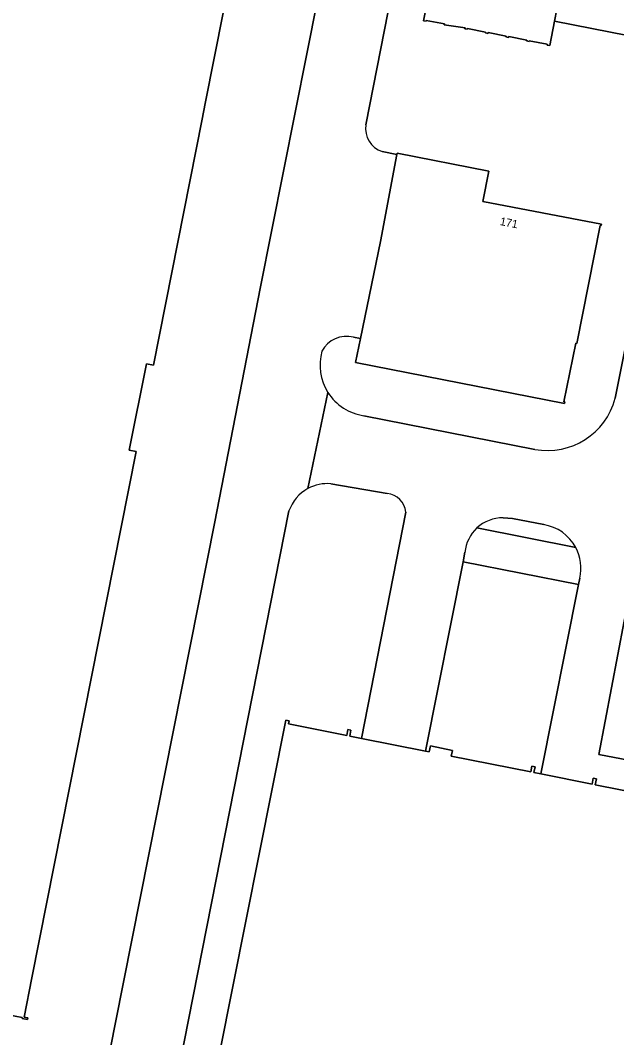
# Model space of a CAD drawing. Extents: x 158793 to 159888, y 384317 to 385256.
# Drawn here: x 159393 to 159467.5, y 384804.9 to 384932 of the extents above; entities that cross this region are included whole.
import ezdxf

# ---------------------------------------------------------------- set-up
doc = ezdxf.new("R2010")
doc.units = 0
for name, color, linetype in [('IMGEO_Groenvoorziening', 7, 'Continuous'), ('IMGEO_Pand', 7, 'Continuous'), ('IMGEO_Pand_nummerreeks', 7, 'Continuous'), ('IMGEO_Parkeervlak_open', 7, 'Continuous'), ('IMGEO_Rijbaan_lokaal_gesloten', 7, 'Continuous'), ('IMGEO_Rijbaan_lokaal_open', 7, 'Continuous'), ('IMGEO_Voetpad_open', 7, 'Continuous')]:
    doc.layers.add(name, color=color, linetype=linetype)

msp = doc.modelspace()

# ---------------------------------------------------------------- linework, layer by layer
at = {"layer": 'IMGEO_Groenvoorziening'}
for points in [[(159449.51, 384976.11), (159442.79, 384942.6), (159440.59, 384943.05), (159440.5, 384942.58), (159440.78, 384942.52), (159436.16, 384918.95)], [(159473.49, 384929.17), (159459.7, 384931.89), (159459.11, 384928.84), (159458.79, 384928.9), (159458.81, 384929.01), (159456.56, 384929.45), (159456.53, 384929.34), (159456.22, 384929.41), (159456.24, 384929.51), (159453.99, 384929.96), (159453.96, 384929.85), (159453.65, 384929.91), (159453.67, 384930.02), (159451.42, 384930.47), (159451.39, 384930.36), (159451.08, 384930.42), (159451.1, 384930.53), (159448.84, 384930.98), (159448.82, 384930.87), (159448.52, 384930.93), (159448.54, 384931.04), (159445.94, 384931.44), (159445.96, 384931.55), (159443.7, 384931.99), (159443.68, 384931.88), (159443.37, 384931.94), (159443.83, 384934.24)], [(159467.28, 384884.78), (159475.63, 384926.29)], [(159438.19, 384915.61), (159440.04, 384915.22), (159440.07, 384915.39), (159451.5, 384913.16), (159450.77, 384909.37), (159465.56, 384906.55), (159465.52, 384906.36), (159465.41, 384906.38), (159462.5, 384891.64), (159462.39, 384891.66), (159460.89, 384884.35), (159460.99, 384884.33), (159460.95, 384884.12), (159434.87, 384889.27), (159435.48, 384892.23), (159434.6, 384892.41)], [(159435.91, 384882.6), (159457.27, 384878.4)], [(159462.36, 384866.15), (159450.02, 384868.59)], [(159448.53, 384865.54), (159448.32, 384864.35), (159462.7, 384861.5), (159462.86, 384862.31)]]:
    msp.add_lwpolyline(points, dxfattribs=at)
for centre, radius, start, end in [((159439.09, 384918.44), 2.97, 170.0859, 252.3941), ((159433.72, 384889.09), 3.43, 75.0322, 152.7172), ((159436.83, 384888.94), 6.4, 164.3475, 212.3112), ((159436.84, 384888.94), 6.41, 212.3031, 261.6708), ((159458.86, 384886.94), 8.69, 259.4251, 345.6068), ((159453.3, 384865.1), 4.79, 133.2152, 174.7862), ((159457.5, 384863.56), 5.51, 346.8846, 28.0267)]:
    msp.add_arc(centre, radius, start, end, dxfattribs=at)
at = {"layer": 'IMGEO_Pand'}
for points in [[(159391.49, 384807.77), (159393.25, 384807.42), (159393.22, 384807.29), (159393.88, 384807.16), (159393.92, 384807.39), (159393.47, 384807.48), (159394.45, 384812.4), (159407.48, 384878.12), (159406.6, 384878.29), (159408.74, 384889.09), (159409.62, 384888.92), (159415.71, 384919.63), (159416.1, 384921.59), (159428.71, 384985.2), (159419.48, 384987.02), (159416.57, 384987.6), (159367.28, 384997.32)], [(159443.83, 384934.24), (159443.37, 384931.94), (159443.68, 384931.88), (159443.7, 384931.99), (159445.96, 384931.55), (159445.94, 384931.44), (159448.54, 384931.04), (159448.52, 384930.93), (159448.82, 384930.87), (159448.84, 384930.98), (159451.1, 384930.53), (159451.08, 384930.42), (159451.39, 384930.36), (159451.42, 384930.47), (159453.67, 384930.02), (159453.65, 384929.91), (159453.96, 384929.85), (159453.99, 384929.96), (159456.24, 384929.51), (159456.22, 384929.41), (159456.53, 384929.34), (159456.56, 384929.45), (159458.81, 384929.01), (159458.79, 384928.9), (159459.11, 384928.84), (159459.7, 384931.89), (159460.29, 384934.91)], [(159474.7, 384834.54), (159464.8, 384836.5), (159464.95, 384837.24), (159464.55, 384837.32), (159464.41, 384836.58), (159458.02, 384837.85), (159457.14, 384838.02), (159457.29, 384838.76), (159456.89, 384838.84), (159456.75, 384838.1), (159446.82, 384840.07), (159446.97, 384840.8), (159444.22, 384841.35), (159444.07, 384840.61), (159443.62, 384840.7), (159435.6, 384842.29), (159434.15, 384842.58), (159434.29, 384843.32), (159433.9, 384843.4), (159433.76, 384842.66), (159426.5, 384844.1), (159426.58, 384844.49), (159426.18, 384844.57), (159417.89, 384802.95)]]:
    msp.add_lwpolyline(points, dxfattribs=at)
msp.add_lwpolyline([(159465.41, 384906.38), (159465.52, 384906.36), (159465.56, 384906.55), (159450.77, 384909.37), (159451.5, 384913.16), (159440.07, 384915.39), (159440.04, 384915.22), (159437.99, 384904.37), (159435.48, 384892.23), (159434.87, 384889.27), (159460.95, 384884.12), (159460.99, 384884.33), (159460.89, 384884.35), (159462.39, 384891.66), (159462.5, 384891.64)], close=True, dxfattribs=at)
at = {"layer": 'IMGEO_Parkeervlak_open'}
for points in [[(159420.2, 384991.07), (159419.84, 384989.24), (159419.92, 384989.23), (159419.48, 384987.02), (159428.71, 384985.2), (159416.1, 384921.59), (159415.71, 384919.63), (159409.62, 384888.92), (159408.74, 384889.09), (159406.6, 384878.29), (159407.48, 384878.12), (159394.45, 384812.4), (159393.47, 384807.48), (159393.92, 384807.39), (159393.88, 384807.16), (159393.22, 384807.29), (159393.25, 384807.42), (159391.49, 384807.77)], [(159386.39, 384720.49), (159387.65, 384727.32), (159390.4, 384741.62), (159391.35, 384747.08), (159393.4, 384748.94), (159393.92, 384751.67), (159395.91, 384761.21), (159404.88, 384806.8), (159417.31, 384869.33), (159422.96, 384898.51), (159428.79, 384927.8), (159435.49, 384961.57), (159437.11, 384961.28)], [(159469.22, 384861.12), (159465.23, 384840.29), (159475.71, 384838.29), (159475.13, 384835.22), (159477.69, 384834.72), (159477.54, 384833.97), (159478.96, 384833.69), (159484.43, 384861.81)]]:
    msp.add_lwpolyline(points, dxfattribs=at)
msp.add_lwpolyline([(159462.7, 384861.5), (159448.32, 384864.35), (159443.62, 384840.7), (159444.07, 384840.61), (159444.22, 384841.35), (159446.97, 384840.8), (159446.82, 384840.07), (159456.75, 384838.1), (159456.89, 384838.84), (159457.29, 384838.76), (159457.14, 384838.02), (159458.02, 384837.85)], close=True, dxfattribs=at)
at = {"layer": 'IMGEO_Rijbaan_lokaal_gesloten'}
for points in [[(159436.16, 384918.95), (159440.78, 384942.52), (159440.5, 384942.58), (159440.59, 384943.05), (159447.14, 384976.3)], [(159437.11, 384961.28), (159435.49, 384961.57), (159428.79, 384927.8), (159422.96, 384898.51), (159417.31, 384869.33), (159404.88, 384806.8), (159395.91, 384761.21), (159393.92, 384751.67), (159393.4, 384748.94), (159391.35, 384747.08), (159390.4, 384741.62), (159387.65, 384727.32), (159386.39, 384720.49)], [(159434.6, 384892.41), (159435.48, 384892.23), (159437.99, 384904.37), (159440.04, 384915.22), (159438.19, 384915.61)], [(159428.92, 384873.51), (159431.42, 384885.51)], [(159370.21, 384585.12), (159426.54, 384870.71)]]:
    msp.add_lwpolyline(points, dxfattribs=at)
for centre, radius, start, end in [((159439.09, 384918.44), 2.97, 170.0859, 252.3941), ((159433.72, 384889.09), 3.43, 75.0322, 152.7172), ((159436.83, 384888.94), 6.4, 164.3475, 212.3112), ((159431.33, 384869.05), 5.06, 118.4638, 160.9535)]:
    msp.add_arc(centre, radius, start, end, dxfattribs=at)
at = {"layer": 'IMGEO_Rijbaan_lokaal_open'}
for points in [[(159460.29, 384934.91), (159459.7, 384931.89), (159473.49, 384929.17)], [(159475.63, 384926.29), (159467.28, 384884.78)], [(159431.42, 384885.51), (159428.92, 384873.51)], [(159457.27, 384878.4), (159435.91, 384882.6)], [(159431.79, 384874.1), (159438.83, 384872.87)], [(159441.16, 384870.57), (159435.6, 384842.29), (159443.62, 384840.7), (159448.32, 384864.35), (159448.53, 384865.54)], [(159453.28, 384869.85), (159454.46, 384869.78), (159458.36, 384869)], [(159462.86, 384862.31), (159462.7, 384861.5), (159458.02, 384837.85), (159464.41, 384836.58), (159464.55, 384837.32), (159464.95, 384837.24), (159464.8, 384836.5), (159474.7, 384834.54), (159474.84, 384835.27), (159475.13, 384835.22), (159475.71, 384838.29), (159465.23, 384840.29), (159469.22, 384861.12)]]:
    msp.add_lwpolyline(points, dxfattribs=at)
for centre, radius, start, end in [((159436.84, 384888.94), 6.41, 212.3031, 261.6708), ((159458.86, 384886.94), 8.69, 259.4251, 345.6068), ((159431.34, 384869.04), 5.08, 84.901, 118.4474), ((159438.6, 384870.31), 2.57, 5.7779, 84.8166), ((159453.24, 384865.13), 4.72, 89.5213, 132.9117), ((159453.3, 384865.1), 4.79, 133.2152, 174.7862), ((159457.5, 384863.56), 5.5, 27.9761, 81.0758), ((159457.5, 384863.56), 5.51, 346.8846, 28.0267)]:
    msp.add_arc(centre, radius, start, end, dxfattribs=at)
at = {"layer": 'IMGEO_Voetpad_open'}
for points in [[(159438.83, 384872.87), (159431.79, 384874.1)], [(159426.54, 384870.71), (159370.21, 384585.12)], [(159397.82, 384700.1), (159407.71, 384750), (159416.72, 384795.51), (159419.71, 384794.92), (159419.8, 384795.41), (159420.2, 384795.33), (159421.51, 384801.88), (159421.12, 384801.96), (159421.19, 384802.35), (159417.89, 384802.95), (159426.18, 384844.57), (159426.58, 384844.49), (159426.5, 384844.1), (159433.76, 384842.66), (159433.9, 384843.4), (159434.29, 384843.32), (159434.15, 384842.58), (159435.6, 384842.29), (159441.16, 384870.57)], [(159458.36, 384869), (159454.46, 384869.78), (159453.28, 384869.85)], [(159450.02, 384868.59), (159462.36, 384866.15)]]:
    msp.add_lwpolyline(points, dxfattribs=at)
for centre, radius, start, end in [((159431.34, 384869.04), 5.08, 84.901, 118.4474), ((159431.33, 384869.05), 5.06, 118.4638, 160.9535), ((159438.6, 384870.31), 2.57, 5.7779, 84.8166), ((159453.24, 384865.13), 4.72, 89.5213, 132.9117), ((159457.5, 384863.56), 5.5, 27.9761, 81.0758)]:
    msp.add_arc(centre, radius, start, end, dxfattribs=at)

# ---------------------------------------------------------------- texts
at = {"layer": 'IMGEO_Pand_nummerreeks'}
msp.add_text('171', height=1, rotation=349.0049, dxfattribs=at).set_placement((159452.84, 384906.43))

doc.saveas('drawing.dxf')
